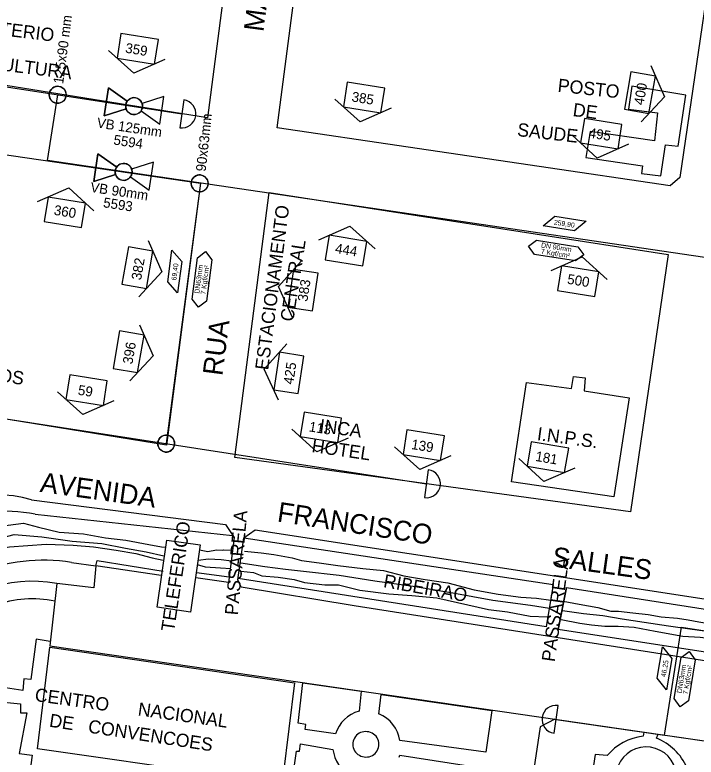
# Model space of a CAD drawing. Extents: x 325709 to 364434, y 7573432 to 7597073.
# Drawn here: x 337753.4 to 337959.6, y 7590115.3 to 7590340.1 of the extents above; entities that cross this region are included whole.
import ezdxf

# ---------------------------------------------------------------- set-up
doc = ezdxf.new("R2010")
doc.units = 0
for name, color, linetype in [('EDIFEXISTENT', 7, 'Continuous'), ('EDIFIDENTIF', 7, 'Continuous'), ('EDIFOBRAEXIS', 7, 'Continuous'), ('FORMATO', 7, 'Continuous'), ('LOGRADOURO', 7, 'Continuous'), ('LOGRADOURO_TEXTO', 7, 'Continuous'), ('NUM_REF', 7, 'Continuous'), ('SIMBOLO', 7, 'Continuous'), ('TEXTO', 7, 'Continuous'), ('TUBO_PEAD_GN_125', 7, 'Continuous'), ('TUBO_PEAD_GN_63', 7, 'Continuous'), ('TUBO_PEAD_GN_90', 7, 'Continuous'), ('VALVULA_PEAD_125', 7, 'Continuous'), ('VALVULA_PEAD_90', 7, 'Continuous')]:
    doc.layers.add(name, color=color, linetype=linetype)

# ---------------------------------------------------------------- blocks, each defined once
blk = doc.blocks.new('VALVULA_PEAD_90')
at = {"layer": 'VALVULA_PEAD_90'}
for points in [[(-1.14, 0.57), (-4.25, 2.13), (-4.25, -2.13), (-1.14, -0.57)], [(-1.14, -0.57), (-4.25, -2.13), (-4.25, 2.13), (-1.14, 0.57)], [(1.14, -0.57), (4.25, -2.13), (4.25, 2.13), (1.14, 0.57)], [(1.14, -0.57), (4.25, -2.13), (4.25, 2.13), (1.14, 0.57)]]:
    blk.add_lwpolyline(points, dxfattribs=at)
blk.add_circle((0, 0), 1.28, dxfattribs=at)
for start, end in [(90, 270), (270, 90), (153.4349, 180), (0, 26.5651), (333.4349, 0), (180, 206.5651)]:
    blk.add_arc((0, 0), 1.28, start, end, dxfattribs=at)
blk = doc.blocks.new('INTERLIGACAO')
at = {"layer": 'SIMBOLO'}
blk.add_circle((0, 0), 1.28, dxfattribs=at)
for start, end in [(0, 180), (180, 0)]:
    blk.add_arc((0, 0), 1.28, start, end, dxfattribs=at)
blk = doc.blocks.new('NUM_REF')
at = {"layer": 'NUM_REF'}
blk.add_lwpolyline([(-4.3125, 0.9375), (0, 3.75), (4.3125, 0.9375)], dxfattribs=at)
blk.add_lwpolyline([(2.875, -1.875), (2.875, 1.875), (-2.875, 1.875), (-2.875, -1.875)], close=True, dxfattribs=at)
blk = doc.blocks.new('VALVULA_PEAD_DN_125')
at = {"layer": 'VALVULA_PEAD_125'}
for points in [[(-1.14, 0.57), (-4.25, 2.13), (-4.25, -2.13), (-1.14, -0.57)], [(-1.14, -0.57), (-4.25, -2.13), (-4.25, 2.13), (-1.14, 0.57)], [(1.14, -0.57), (4.25, -2.13), (4.25, 2.13), (1.14, 0.57)], [(1.14, -0.57), (4.25, -2.13), (4.25, 2.13), (1.14, 0.57)]]:
    blk.add_lwpolyline(points, dxfattribs=at)
blk.add_circle((0, 0), 1.28, dxfattribs=at)
for start, end in [(90, 270), (270, 90), (153.4349, 206.5651), (0, 26.5651), (333.4349, 0)]:
    blk.add_arc((0, 0), 1.28, start, end, dxfattribs=at)

msp = doc.modelspace()

# ---------------------------------------------------------------- linework, layer by layer
at = {"layer": 'EDIFEXISTENT'}
for p, q in [((337940.18, 7590318.51), (337939.1, 7590311.56)), ((337956.49, 7590315.75), (337940.18, 7590318.51)), ((337954.15, 7590300.36), (337956.49, 7590315.75)), ((337939.1, 7590311.56), (337947.96, 7590310.46)), ((337947.96, 7590310.46), (337947.04, 7590301.95)), ((337927.49, 7590304.78), (337926.2, 7590296.91)), ((337947.04, 7590301.95), (337927.49, 7590304.78)), ((337948.89, 7590291.33), (337950.37, 7590300.75)), ((337950.37, 7590300.75), (337954.15, 7590300.36)), ((337926.2, 7590296.91), (337943.39, 7590294.37)), ((337943.39, 7590294.37), (337943.1, 7590292.03)), ((337943.1, 7590292.03), (337948.89, 7590291.33)), ((337921.89, 7590226.92), (337922.46, 7590230.62)), ((337922.46, 7590230.62), (337926.01, 7590230.16)), ((337903.7, 7590198.75), (337908.27, 7590228.81)), ((337908.27, 7590228.81), (337921.89, 7590226.92)), ((337926.01, 7590230.16), (337925.72, 7590226.25)), ((337925.72, 7590226.25), (337939.37, 7590224.11)), ((337939.37, 7590224.11), (337934.72, 7590194.15)), ((337934.72, 7590194.15), (337903.7, 7590198.75)), ((337817.18, 7590185.77), (337819.81, 7590181.85)), ((337822.75, 7590181.71), (337826.16, 7590184.12)), ((337796.45, 7590160.8), (337799.37, 7590181.02)), ((337799.37, 7590181.02), (337809.52, 7590179.64)), ((337819.81, 7590181.85), (337818.09, 7590168.21)), ((337820.89, 7590169.03), (337822.75, 7590181.71)), ((337809.52, 7590179.64), (337806.57, 7590159.27)), ((337821.9, 7590166.77), (337820.89, 7590169.03)), ((337916.38, 7590167.65), (337914.24, 7590154.82)), ((337920.38, 7590166.68), (337917.89, 7590153.97)), ((337806.57, 7590159.27), (337796.45, 7590160.8)), ((337760.21, 7590117.85), (337763.99, 7590148.64)), ((337763.99, 7590148.64), (337838.01, 7590137.81)), ((337838.01, 7590137.81), (337834.33, 7590107.32)), ((337834.33, 7590107.32), (337760.21, 7590117.85))]:
    msp.add_line(p, q, dxfattribs=at)
at = {"layer": 'EDIFOBRAEXIS'}
for p, q in [((337758.45, 7590193.28), (337817.18, 7590185.77)), ((337759.58, 7590188.88), (337819.23, 7590182.41)), ((337770.56, 7590174.29), (337777.86, 7590173.26)), ((337818.09, 7590168.21), (337808.16, 7590169.61)), ((337808.34, 7590171.28), (337818.3, 7590169.96)), ((337914.24, 7590154.82), (337820.96, 7590169.44)), ((337840.58, 7590137.83), (337858.25, 7590135.27)), ((337858.25, 7590135.27), (337857.57, 7590129.29)), ((337863.57, 7590128.4), (337864.31, 7590134.34)), ((337864.31, 7590134.34), (337897.8, 7590129.46)), ((337916.82, 7590126.8), (337943.74, 7590122.93)), ((337943.74, 7590122.93), (337943.53, 7590121.7)), ((337947.59, 7590121.1), (337948.07, 7590122.3)), ((337948.07, 7590122.3), (337979.62, 7590117.69))]:
    msp.add_line(p, q, dxfattribs=at)
for points in [[(337749.07, 7590185.28), (337755.99, 7590186.2), (337760.58, 7590184.94), (337766.86, 7590183.5), (337774.15, 7590182.94), (337780.88, 7590181.78), (337786.95, 7590181.05), (337793.93, 7590179.76), (337797.74, 7590179.06), (337798.94, 7590178.93)], [(338011.03, 7590136.79), (337856.09, 7590161.12), (337821.9, 7590166.77), (337820.89, 7590169.03), (337822.75, 7590181.71), (337826.16, 7590184.12), (338013.94, 7590155.28)], [(337692.38, 7590131.95), (337696.94, 7590138.77), (337701.66, 7590143.26), (337703.83, 7590145.92), (337708.22, 7590152.21), (337711.63, 7590156.75), (337715.2, 7590160.24), (337719.18, 7590164.35), (337723.66, 7590168.3), (337727.59, 7590171.67), (337733.72, 7590175.54), (337739.45, 7590178.57), (337745.09, 7590180.61), (337753.23, 7590182.78), (337761.54, 7590182.02), (337770.79, 7590180.72), (337779.76, 7590180.06), (337786.89, 7590178.64), (337793.12, 7590177.55), (337798.5, 7590176.27)], [(337822.75, 7590181.71), (337916.38, 7590167.65), (337914.24, 7590154.82)], [(337695.64, 7590128.79), (337698.12, 7590131.91), (337700.54, 7590135.84), (337704.7, 7590141.85), (337708.53, 7590146.72), (337710.37, 7590151.36), (337715.58, 7590158.79), (337720.19, 7590162.77), (337729.1, 7590168.97), (337731.57, 7590169.55), (337735, 7590171.34), (337737.75, 7590173.29), (337739.15, 7590174.05), (337742.72, 7590176.73), (337744.83, 7590177.87), (337747.93, 7590178.45), (337751.8, 7590179.07), (337762.88, 7590179.8), (337771.06, 7590179.55), (337777.16, 7590179.05), (337784.02, 7590178.06), (337790.01, 7590177.03), (337794.96, 7590175.69), (337798.34, 7590175)], [(337809.25, 7590178.09), (337811.84, 7590177.63), (337814.46, 7590178.15), (337816.37, 7590178.04), (337816.62, 7590178.09), (337819.19, 7590178.06), (337819.09, 7590177.94)], [(337822.89, 7590177.73), (337827.94, 7590177.18), (337831.79, 7590176.69), (337837.37, 7590175.68), (337840.11, 7590174.89), (337845.52, 7590174.17), (337851.2, 7590173.36), (337858.71, 7590172.45), (337865, 7590171.88), (337871.14, 7590170.21), (337877.58, 7590169.1), (337884.4, 7590168.12), (337892.39, 7590165.99), (337899.72, 7590164.65), (337906.52, 7590163.8), (337911.29, 7590163.43), (337915.58, 7590162.91)], [(337777.86, 7590173.26), (337778.32, 7590174.85), (337798.26, 7590171.64)], [(337808.86, 7590174.97), (337811.99, 7590175.39), (337815.83, 7590175.15), (337819, 7590174.76)], [(337821.84, 7590174.13), (337829.07, 7590173.09), (337835.36, 7590172.26), (337840.79, 7590171.69), (337851.6, 7590170.47), (337862.33, 7590168.74), (337873.97, 7590167.08), (337885.97, 7590165.12), (337898.04, 7590162.83), (337909.43, 7590161.33), (337915.19, 7590160.45)], [(337797.7, 7590170.31), (337777.86, 7590173.26), (337777.28, 7590166.61), (337766.07, 7590167.89)], [(337808.55, 7590173.72), (337811.02, 7590172.98), (337815.64, 7590172.63), (337818.74, 7590172.5)], [(337821.83, 7590171.62), (337825.66, 7590171.28), (337828.12, 7590170.25), (337833.09, 7590169.83), (337837.99, 7590169.11), (337841.06, 7590168.26), (337847.2, 7590167.49), (337851.39, 7590167.53), (337857.83, 7590165.86), (337866.58, 7590164.79), (337873.51, 7590164.29), (337881.12, 7590163.56), (337890.53, 7590161.46), (337896.76, 7590160.07), (337902.5, 7590159.29), (337909.42, 7590157.98), (337914.47, 7590157.86)], [(338010.33, 7590131.46), (338011.03, 7590136.79), (338011.54, 7590139.58), (337917.89, 7590153.97), (337920.38, 7590166.68), (338013.48, 7590152.16), (338011.54, 7590139.58)], [(337919.38, 7590162.62), (337924.25, 7590161.69), (337929.81, 7590160.66), (337933.79, 7590159.51), (337936.07, 7590159.56), (337940.49, 7590159.04), (337945.13, 7590158.49), (337949.06, 7590157.82), (337953.96, 7590157.4), (337957.15, 7590156.93), (337960.45, 7590156.29), (337963.34, 7590155.85), (337969.13, 7590154.77), (337973.59, 7590154.1), (337977.52, 7590153.81), (337983.87, 7590153.18), (337989.88, 7590151.92), (337995.81, 7590150.99), (338002.71, 7590149.5), (338007.43, 7590148.73), (338012.78, 7590147.83)], [(337919.17, 7590159.7), (337925.54, 7590158.8), (337931.35, 7590158.2), (337937.26, 7590157.19), (337943.9, 7590156.21), (337951.24, 7590155.15), (337957.65, 7590154.17), (337969.5, 7590152.54), (337980.99, 7590150.55), (337994.94, 7590148.61), (338008.36, 7590146.49), (338012.32, 7590145.95)], [(337918.73, 7590156.99), (337924.39, 7590155.93), (337927.92, 7590155.39), (337931.95, 7590155.02), (337935.96, 7590155.01), (337940.8, 7590154.72), (337947.2, 7590153.51), (337955.54, 7590151.97), (337960.87, 7590151.65), (337967.39, 7590150.82), (337973.55, 7590149.68), (337979.77, 7590148.65), (337987.38, 7590147.46), (337996.53, 7590145.89), (338003.03, 7590144.6), (338007.77, 7590143.4), (338011.95, 7590142.55)], [(337764.11, 7590150.37), (337759.85, 7590151.02), (337758.19, 7590138.85), (337756.1, 7590139.06), (337755.84, 7590135.5), (337747.89, 7590136.69)], [(337850.49, 7590122.39), (337841.27, 7590123.69), (337841.45, 7590125.19), (337839.14, 7590125.58), (337840.58, 7590137.83)], [(337747.01, 7590132.27), (337755.14, 7590131.46), (337755.13, 7590128.77), (337757.02, 7590128.76), (337754.67, 7590116.42), (337758.63, 7590115.95), (337756.53, 7590100.53), (337735.29, 7590104.18)], [(337897.8, 7590129.46), (337895.94, 7590116.8), (337869.92, 7590120.33)], [(337916.82, 7590126.8), (337912.43, 7590124.5), (337894.05, 7590001.91)], [(337854.89, 7590105.38), (337844.69, 7590087.24), (337831.21, 7590089.36), (337833.54, 7590104.63), (337836.87, 7590104.37), (337838.66, 7590117.14), (337839.55, 7590117.12), (337839.86, 7590119.35), (337849.69, 7590117.62)], [(337869.71, 7590115.3), (337869.94, 7590115.91), (337895.24, 7590111.97)], [(337932.65, 7590115.81), (337929.03, 7590116.13), (337927.92, 7590108.8), (337910.89, 7590111.43)]]:
    msp.add_lwpolyline(points, dxfattribs=at)
for centre, radius, start, end in [((337748, 7590156.77), 37.98, 74.0294, 139.9682), ((337750.55, 7590144.05), 45.74, 78.6112, 148.2228), ((337762.07, 7590120.26), 54.69, 81.0607, 142.1711), ((337758.72, 7590128.95), 34.31, 78.6421, 109.2605), ((337860.32, 7590119.38), 10.28, 105.4716, 162.9463), ((337859.86, 7590118.95), 10.16, 7.817, 68.5951), ((337859.53, 7590119.24), 3.83, 82.237, 263.7), ((337859.77, 7590119.21), 3.83, 260.1246, 85.8124), ((337945.58, 7590104.91), 16.91, 96.964, 139.851), ((337940.86, 7590104.81), 17.63, 24.6854, 67.5557), ((337944.5, 7590109.24), 9.18, 6.1793, 157.5953), ((337859.21, 7590118.66), 9.58, 186.2498, 244.2749)]:
    msp.add_arc(centre, radius, start, end, dxfattribs=at)
at = {"layer": 'LOGRADOURO'}
for p, q in [((337824.61, 7590407.93), (337811.68, 7590308.95)), ((337832.79, 7590305.86), (337845.76, 7590404.72)), ((337811.68, 7590308.95), (337681.39, 7590329.72)), ((337681.39, 7590307.77), (337809.59, 7590289.18)), ((337951.74, 7590288.38), (337832.79, 7590305.86)), ((337809.59, 7590289.18), (337799.32, 7590209.76)), ((337819.97, 7590206.11), (337830.41, 7590286.33)), ((337830.41, 7590286.33), (337951.17, 7590267.53)), ((337951.17, 7590267.53), (337939.71, 7590189.59)), ((337799.32, 7590209.76), (337730.93, 7590220.84)), ((337939.71, 7590189.59), (337819.97, 7590206.11))]:
    msp.add_line(p, q, dxfattribs=at)
for points in [[(337968.65, 7590386.63), (337954.68, 7590290.81), (337951.74, 7590288.38)], [(337766.07, 7590167.89), (337763.97, 7590149.05), (338048.19, 7590107.79)]]:
    msp.add_lwpolyline(points, dxfattribs=at)
msp.add_arc((337758.46, 7590127.34), 41.25, 79.3652, 140.1579, dxfattribs=at)
at = {"layer": 'SIMBOLO'}
for points in [[(337922.8, 7590274.73), (337913.31, 7590276.23), (337916.79, 7590279.1), (337926.29, 7590277.6)], [(337911.32, 7590271.87), (337923.79, 7590269.91), (337925.61, 7590267.41), (337925.61, 7590267.41), (337923.11, 7590265.59), (337910.64, 7590267.55), (337908.82, 7590270.05), (337908.82, 7590270.05)], [(337803.89, 7590265.42), (337802.65, 7590255.89), (337799.69, 7590259.3), (337800.93, 7590268.83)], [(337807.06, 7590254.02), (337808.69, 7590266.54), (337811.14, 7590268.43), (337811.14, 7590268.43), (337813.02, 7590265.97), (337811.39, 7590253.45), (337808.94, 7590251.57), (337808.94, 7590251.57)], [(337952.28, 7590145.2), (337950.64, 7590135.73), (337947.83, 7590139.26), (337949.46, 7590148.73)], [(337952.95, 7590133.07), (337955.03, 7590145.53), (337957.54, 7590147.32), (337957.54, 7590147.32), (337959.34, 7590144.81), (337957.27, 7590132.35), (337954.75, 7590130.56), (337954.75, 7590130.56)]]:
    msp.add_lwpolyline(points, close=True, dxfattribs=at)
at = {"layer": 'TUBO_PEAD_GN_125'}
for p, q in [((337654.11, 7590333.21), (337803.93, 7590310.14)), ((337804.53, 7590314.35), (337803.33, 7590305.93))]:
    msp.add_line(p, q, dxfattribs=at)
msp.add_arc((337803.93, 7590310.14), 4.25, 261.8691, 81.8691, dxfattribs=at)
at = {"layer": 'TUBO_PEAD_GN_63'}
for p, q in [((337809.59, 7590289.18), (337799.21, 7590210.28)), ((337730.93, 7590220.84), (337877.97, 7590198.11)), ((337878.52, 7590202.35), (337877.41, 7590193.92)), ((337950.03, 7590122.04), (337955.21, 7590154.74)), ((337955.14, 7590154.72), (338054.45, 7590139.25)), ((337916.59, 7590122.56), (337917.81, 7590130.98)), ((337917.2, 7590126.77), (337950.03, 7590122.04))]:
    msp.add_line(p, q, dxfattribs=at)
for centre, start, end in [((337877.97, 7590198.13), 262.5165, 82.5165), ((337917.2, 7590126.77), 81.8009, 261.8009)]:
    msp.add_arc(centre, 4.25, start, end, dxfattribs=at)
at = {"layer": 'TUBO_PEAD_GN_90'}
for p, q in [((337763.31, 7590296.02), (337766.37, 7590315.92)), ((338072.3, 7590250.35), (337763.31, 7590296.02))]:
    msp.add_line(p, q, dxfattribs=at)

# ---------------------------------------------------------------- block references
at = {"layer": 'FORMATO'}
for p, xscale, yscale, rotation in [((337790.6, 7590329.82), 1.9999999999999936, 1.999999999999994, 170.91654670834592), ((337942.59, 7590316.55), 1.9999999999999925, 1.999999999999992, -99.71589097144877), ((337859.11, 7590315.07), 1.9999999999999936, 1.999999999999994, 170.91654670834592), ((337930.87, 7590304.12), 1.9999999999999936, 1.999999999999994, 170.91654670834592), ((337768.51, 7590280.32), 1.999999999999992, 1.9999999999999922, -9.222222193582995), ((337853.63, 7590268.74), 1.9999999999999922, 1.9999999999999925, -9.222222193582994), ((337790.49, 7590263.56), 1.9999999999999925, 1.999999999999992, -99.71589097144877), ((337840.61, 7590256.75), 1.9999999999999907, 1.9999999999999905, 81.3795703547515), ((337923.89, 7590259.46), 1.999999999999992, 1.9999999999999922, -9.222222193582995), ((337787.84, 7590238.1), 1.9999999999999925, 1.999999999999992, -99.71589097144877), ((337836.32, 7590231.67), 1.999999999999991, 1.9999999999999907, 81.3795703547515), ((337775.11, 7590226.45), 1.9999999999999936, 1.999999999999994, 170.91654670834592), ((337846.03, 7590215.18), 1.9999999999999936, 1.999999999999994, 170.91654670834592), ((337877.17, 7590209.81), 1.9999999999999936, 1.999999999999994, 170.91654670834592), ((337914.74, 7590206.17), 1.999999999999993, 1.9999999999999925, 170.30568858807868)]:
    msp.add_blockref('NUM_REF', p, dxfattribs=dict(at, xscale=xscale, yscale=yscale, rotation=rotation))
at = {"layer": 'SIMBOLO'}
for p, xscale, yscale, rotation in [((337766.37, 7590315.92), 2, 2, 82.523), ((337809.34, 7590289.07), 1.9999999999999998, 2.0000000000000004, 83.78185124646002), ((337799.21, 7590210.28), 1.9999999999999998, 2.0000000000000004, 83.78185124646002)]:
    msp.add_blockref('INTERLIGACAO', p, dxfattribs=dict(at, xscale=xscale, yscale=yscale, rotation=rotation))
at = {"layer": 'VALVULA_PEAD_125', "xscale": 1.999999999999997, "yscale": 1.999999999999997, "rotation": -8.584999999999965}
msp.add_blockref('VALVULA_PEAD_DN_125', (337789.5, 7590312.48), dxfattribs=at)
at = {"layer": 'VALVULA_PEAD_90', "xscale": 1.9999999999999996, "yscale": 1.9999999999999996, "rotation": -8.585388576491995}
msp.add_blockref('VALVULA_PEAD_90', (337786.32, 7590292.55), dxfattribs=at)

# ---------------------------------------------------------------- texts
for s, rotation, p in [('125x90 mm', 82.523, (337768.01, 7590319.05)), ('359', 350.9165, (337786.68, 7590328.67)), ('400', 80.2841, (337943.69, 7590312.62)), ('385', 350.9165, (337855.18, 7590313.92)), ('VB 125mm', 351.415, (337778.08, 7590306.01)), ('90x63mm', 83.7819, (337811.15, 7590292.56)), ('495', 350.9165, (337926.95, 7590302.97)), ('5594', 351.415, (337783.11, 7590300.86)), ('VB 90mm', 351.4146, (337776.11, 7590286.51)), ('5593', 351.4146, (337780, 7590281.87)), ('360', 350.7778, (337765.06, 7590279.58)), ('444', 350.7778, (337850.18, 7590267.99)), ('382', 80.2841, (337791.6, 7590259.63)), ('383', 81.3796, (337841.92, 7590253.13)), ('500', 350.7778, (337920.44, 7590258.71)), ('396', 80.2841, (337788.95, 7590234.16)), ('425', 81.3796, (337837.63, 7590228.05)), ('59', 350.9165, (337772.33, 7590225.11)), ('113', 350.9165, (337842.26, 7590214.01)), ('139', 350.9165, (337873.24, 7590208.66)), ('181', 350.3057, (337910.8, 7590205.06))]:
    msp.add_text(s, height=3, rotation=rotation).set_placement(p)
at = {"layer": 'EDIFIDENTIF'}
for s, rotation, p in [('MINISTERIO', 353.0519, (337734.1, 7590335.76)), ('AGRICULTURA', 352.8006, (337732.39, 7590325.38)), ('POSTO', 353.8537, (337917.57, 7590316.84)), ('DE', 352.3278, (337922.11, 7590309.48)), ('SAUDE', 353.5394, (337905.3, 7590303.43)), ('ESTACIONAMENTO', 82.6647, (337830.07, 7590232.39)), ('CENTRAL', 81.2497, (337837.66, 7590247.05)), ('FUNCIONARIOS PUBLICOS', 352.0801, (337686.97, 7590237.62)), ('INCA', 352.2635, (337845.42, 7590213.81)), ('I.N.P.S.', 352.1571, (337911.29, 7590211.36)), ('HOTEL', 351.6878, (337843.07, 7590207.75)), ('PASSARELA', 84.8079, (337820.92, 7590158.2)), ('TELEFERICO', 81.4385, (337801.58, 7590153.2)), ('PASSARELA', 81.9599, (337916.78, 7590144.04)), ('RIBEIRAO', 349.7654, (337864.76, 7590166.85)), ('CENTRO      NACIONAL', 352.0514, (337759.27, 7590132.35)), ('DE   CONVENCOES', 351.3625, (337763.64, 7590124.58))]:
    msp.add_text(s, height=4, rotation=rotation, dxfattribs=at).set_placement(p)
at = {"layer": 'LOGRADOURO_TEXTO'}
for s, rotation, p in [('MATO', 82.5233, (337828.61, 7590334.78)), ('RUA', 82.5811, (337816.19, 7590230.62)), ('AVENIDA', 352.1458, (337760.81, 7590195.68)), ('FRANCISCO', 351.3329, (337832.58, 7590186.72)), ('SALLES', 352.1021, (337915.74, 7590173.14))]:
    msp.add_text(s, height=6, rotation=rotation, dxfattribs=at).set_placement(p)
at = {"layer": 'TEXTO'}
for s, rotation, p in [('259,90', 351.0538, (337916.47, 7590276.62)), ('DN 90mm', 351.0538, (337912.59, 7590269.71)), ('7 Kgf/cm²', 351.0538, (337912.53, 7590267.8)), ('69,40', 82.5811, (337802.25, 7590259.63)), ('DN63mm', 82.5811, (337809.22, 7590255.64)), ('7 Kgf/cm²', 82.5811, (337811.1, 7590255.34)), ('46,25', 80.2018, (337950.39, 7590139.48)), ('DN63mm', 80.5317, (337955.17, 7590134.62)), ('7 Kgf/cm²', 80.5317, (337957.04, 7590134.25))]:
    msp.add_text(s, height=1.5, rotation=rotation, dxfattribs=at).set_placement(p)

doc.saveas('drawing.dxf')
